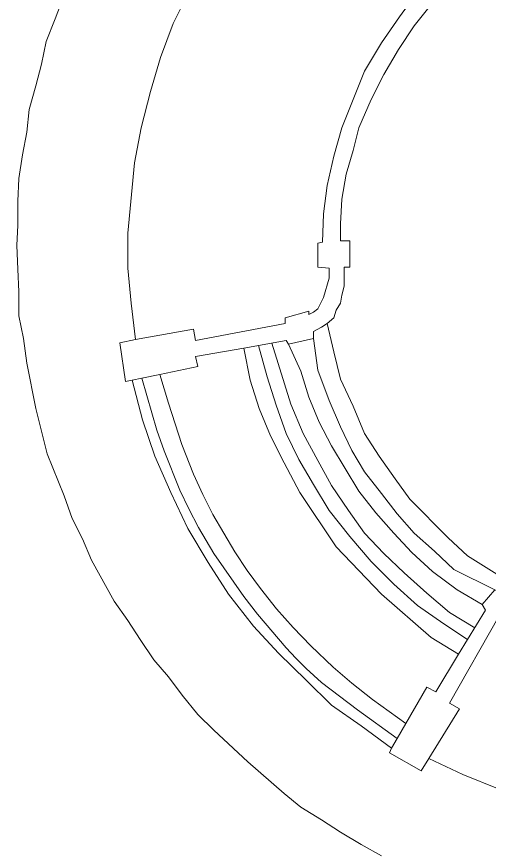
# Model space of a CAD drawing. Extents: x 528790 to 529292, y 179350 to 179856.
# Drawn here: x 529123.7 to 529144.52, y 179712.85 to 179749.7 of the extents above; entities that cross this region are included whole.
import ezdxf

# ---------------------------------------------------------------- set-up
doc = ezdxf.new("R2010")
doc.units = 0
doc.header["$LTSCALE"] = 0.6
doc.layers.add('1', color=7, linetype='Continuous', lineweight=13)
doc.layers.add('2', color=7, linetype='Continuous', lineweight=13)

msp = doc.modelspace()

# ---------------------------------------------------------------- linework, layer by layer
at = {"layer": '1'}
for points in [[(529141.9, 179716.95), (529141.55, 179716.4), (529140.15, 179717.2), (529140.25, 179717.4), (529138.9, 179718.4), (529137.6, 179719.3), (529136.5, 179720.4), (529135.25, 179721.6), (529134.15, 179722.8), (529133.05, 179724.2), (529132.15, 179725.6), (529131.25, 179727.1), (529130.5, 179728.7), (529129.8, 179730.3), (529129.25, 179731.9), (529128.8, 179733.65), (529128.5, 179733.6), (529128.25, 179735.3), (529128.95, 179735.45), (529128.75, 179737.05), (529128.6, 179738.6), (529128.6, 179740.15), (529128.9, 179743.25), (529129.2, 179744.8), (529129.6, 179746.4), (529130.05, 179747.9), (529130.6, 179749.4), (529132.05, 179752.3)], [(529132.05, 179752.3), (529130.6, 179749.4), (529130.05, 179747.9), (529129.6, 179746.4), (529129.2, 179744.8), (529128.9, 179743.25), (529128.6, 179740.15), (529128.6, 179738.6), (529128.75, 179737.05), (529128.95, 179735.45), (529131.5, 179735.9), (529131.6, 179735.4), (529135.55, 179736.15), (529135.55, 179736.4), (529136.6, 179736.7), (529136.6, 179736.55), (529136.8, 179736.65), (529137, 179736.8), (529137.25, 179737.3), (529137.5, 179738.15), (529137.5, 179738.6), (529137, 179738.65), (529137, 179739.7), (529137.2, 179739.75), (529137.25, 179741), (529137.4, 179742.25), (529137.7, 179743.55), (529138.05, 179744.8), (529139.05, 179747.3), (529139.8, 179748.55), (529140.6, 179749.7), (529141.4, 179750.8)], [(529141.4, 179750.8), (529140.6, 179749.7), (529139.8, 179748.55), (529139.05, 179747.3), (529138.05, 179744.8), (529137.7, 179743.55), (529137.4, 179742.25), (529137.25, 179741), (529137.2, 179739.75), (529137, 179739.7), (529137, 179738.65), (529137.5, 179738.6), (529137.5, 179738.15), (529137.25, 179737.3), (529137, 179736.8), (529136.8, 179736.65), (529136.6, 179736.55), (529136.6, 179736.7), (529135.55, 179736.4), (529135.55, 179736.15), (529131.6, 179735.4), (529131.5, 179735.9), (529128.95, 179735.45), (529128.25, 179735.3), (529128.5, 179733.6), (529128.8, 179733.65), (529129.226, 179733.738), (529130.022, 179733.903), (529131.7, 179734.25), (529131.6, 179734.7), (529133.72, 179735.07), (529135.6, 179735.4), (529135.7, 179735.25), (529136.8, 179735.5), (529136.8, 179735.8), (529137.15, 179736), (529137.4, 179736.15), (529137.7, 179736.4), (529137.8, 179736.75), (529138, 179737.05), (529138.05, 179737.4), (529138.15, 179737.8), (529138.15, 179738.65), (529138.4, 179738.65), (529138.4, 179739.8), (529138, 179739.8), (529138, 179740.55), (529138.05, 179741.65), (529138.25, 179742.75), (529138.55, 179743.8), (529138.8, 179744.8), (529139.35, 179746.05), (529139.9, 179747.15), (529140.55, 179748.25), (529141.25, 179749.3), (529142.6, 179751)], [(529142.6, 179751), (529141.25, 179749.3), (529140.55, 179748.25), (529139.9, 179747.15), (529139.35, 179746.05), (529138.8, 179744.8), (529138.55, 179743.8), (529138.25, 179742.75), (529138.05, 179741.65), (529138, 179740.55), (529138, 179739.8), (529138.4, 179739.8), (529138.4, 179738.65), (529138.15, 179738.65), (529138.15, 179737.8), (529138.05, 179737.4), (529138, 179737.05), (529137.8, 179736.75), (529137.7, 179736.4), (529137.4, 179736.15), (529137.7, 179734.9), (529138, 179733.7), (529138.55, 179732.5), (529139.05, 179731.3), (529139.7, 179730.3), (529140.4, 179729.3), (529141.05, 179728.4), (529142.75, 179726.7), (529143.6, 179725.9), (529145.6, 179724.65)], [(529125.75, 179750.55), (529125.4, 179749.6), (529125, 179748.6), (529124.8, 179747.6), (529124.55, 179746.65), (529124.25, 179745.6), (529124.15, 179744.6), (529123.95, 179743.6), (529123.8, 179742.55), (529123.75, 179741.55), (529123.75, 179740.5), (529123.7, 179739.6), (529123.75, 179738.55), (529123.8, 179737.55), (529123.8, 179736.5), (529124, 179735.5), (529124.15, 179734.4), (529124.55, 179732.4)], [(529124.15, 179744.6), (529124.25, 179745.6), (529124.55, 179746.65), (529124.8, 179747.6), (529125, 179748.6), (529125.4, 179749.6), (529125.75, 179750.55)], [(529139.8, 179712.65), (529138.9, 179713.15), (529138, 179713.7), (529137.15, 179714.25), (529136.25, 179714.8), (529135.5, 179715.4), (529133.9, 179716.8), (529132.4, 179718.2), (529131.7, 179718.9), (529131, 179719.75), (529130.4, 179720.55), (529129.75, 179721.3), (529129.15, 179722.2), (529128.6, 179723.05), (529128, 179723.9), (529127, 179725.7), (529126.6, 179726.65), (529126.15, 179727.55), (529125.8, 179728.55), (529125.05, 179730.4), (529124.55, 179732.4), (529124.15, 179734.4), (529124, 179735.5), (529123.8, 179736.5), (529123.8, 179737.55), (529123.75, 179738.55), (529123.7, 179739.6), (529123.75, 179740.5), (529123.75, 179741.55), (529123.8, 179742.55), (529123.95, 179743.6), (529124.15, 179744.6)], [(529145.6, 179724.65), (529143.6, 179725.9), (529142.75, 179726.7), (529141.05, 179728.4), (529140.4, 179729.3), (529139.7, 179730.3), (529139.05, 179731.3), (529138.55, 179732.5), (529138, 179733.7), (529137.7, 179734.9), (529137.4, 179736.15), (529137.15, 179736), (529136.8, 179735.8), (529136.8, 179735.5), (529135.7, 179735.25), (529135.6, 179735.4), (529133.72, 179735.07), (529134, 179733.65), (529134.4, 179732.4), (529134.9, 179731.2), (529135.5, 179730), (529136.2, 179728.7), (529137.8, 179726.3), (529139.8, 179724.2), (529142, 179722.3), (529143.21, 179721.55), (529144.4, 179723.5), (529144.25, 179723.75), (529144.8, 179724.4)], [(529124.55, 179732.4), (529125.05, 179730.4), (529125.8, 179728.55), (529126.15, 179727.55), (529126.6, 179726.65), (529127, 179725.7), (529128, 179723.9), (529128.6, 179723.05), (529129.15, 179722.2), (529129.75, 179721.3), (529130.4, 179720.55), (529131, 179719.75), (529131.7, 179718.9), (529132.4, 179718.2), (529133.9, 179716.8), (529135.5, 179715.4), (529136.25, 179714.8), (529137.15, 179714.25), (529138, 179713.7), (529138.9, 179713.15), (529139.8, 179712.65)], [(529144.8, 179724.4), (529144.25, 179723.75), (529144.4, 179723.5), (529143.21, 179721.55), (529142.2, 179719.9), (529141.8, 179720.1), (529140.879, 179718.495), (529140.496, 179717.829), (529140.25, 179717.4), (529140.15, 179717.2), (529141.55, 179716.4), (529141.9, 179716.95), (529143.25, 179719.15), (529142.8, 179719.4), (529145, 179723.25)], [(529145, 179723.25), (529142.8, 179719.4), (529143.25, 179719.15), (529141.9, 179716.95), (529143.4, 179716.25), (529145, 179715.6)], [(529146.6, 179715.05), (529145, 179715.6), (529143.4, 179716.25), (529141.9, 179716.95)]]:
    msp.add_lwpolyline(points, dxfattribs=at)
for points in [[(529143.21, 179721.55), (529142, 179722.3), (529139.8, 179724.2), (529137.8, 179726.3), (529136.2, 179728.7), (529135.5, 179730), (529134.9, 179731.2), (529134.4, 179732.4), (529134, 179733.65), (529133.72, 179735.07), (529131.6, 179734.7), (529131.7, 179734.25), (529130.022, 179733.903), (529130.398, 179732.64), (529130.689, 179731.721), (529130.994, 179730.807), (529131.5, 179729.5), (529131.911, 179728.601), (529132.359, 179727.72), (529133.325, 179726.075), (529133.877, 179725.251), (529134.462, 179724.449), (529135.169, 179723.564), (529135.905, 179722.727), (529136.68, 179721.925), (529137.67, 179720.989), (529138.497, 179720.27), (529139.4, 179719.55), (529140.879, 179718.495), (529141.8, 179720.1), (529142.2, 179719.9)], [(529140.496, 179717.829), (529138.75, 179719.1), (529137.15, 179720.3), (529136.473, 179720.923), (529136.029, 179721.373), (529135.595, 179721.833), (529134.329, 179723.328), (529133.729, 179724.11), (529132.4, 179726), (529131.723, 179727.15), (529131.296, 179727.967), (529130.9, 179728.8), (529130.203, 179730.541), (529129.893, 179731.444), (529129.226, 179733.738), (529128.8, 179733.65), (529129.25, 179731.9), (529129.8, 179730.3), (529130.5, 179728.7), (529131.25, 179727.1), (529132.15, 179725.6), (529133.05, 179724.2), (529134.15, 179722.8), (529135.25, 179721.6), (529136.5, 179720.4), (529137.6, 179719.3), (529138.9, 179718.4), (529140.25, 179717.4)], [(529140.879, 179718.495), (529139.4, 179719.55), (529138.497, 179720.27), (529137.67, 179720.989), (529136.68, 179721.925), (529135.905, 179722.727), (529135.169, 179723.564), (529134.462, 179724.449), (529133.877, 179725.251), (529133.325, 179726.075), (529132.359, 179727.72), (529131.911, 179728.601), (529131.5, 179729.5), (529130.994, 179730.807), (529130.689, 179731.721), (529130.398, 179732.64), (529130.022, 179733.903), (529129.226, 179733.738), (529129.893, 179731.444), (529130.203, 179730.541), (529130.9, 179728.8), (529131.296, 179727.967), (529131.723, 179727.15), (529132.4, 179726), (529133.729, 179724.11), (529134.329, 179723.328), (529135.595, 179721.833), (529136.029, 179721.373), (529136.473, 179720.923), (529137.15, 179720.3), (529138.75, 179719.1), (529140.496, 179717.829)]]:
    msp.add_lwpolyline(points, close=True, dxfattribs=at)
at = {"layer": '2'}
for p, q in [((529129.226, 179733.738), (529128.8, 179733.65)), ((529130.022, 179733.903), (529129.226, 179733.738)), ((529140.496, 179717.829), (529140.879, 179718.495)), ((529140.25, 179717.4), (529140.496, 179717.829))]:
    msp.add_line(p, q, dxfattribs=at)
for points in [[(529128.95, 179735.45), (529128.75, 179737.05), (529128.6, 179738.6), (529128.6, 179740.15), (529128.9, 179743.25), (529129.2, 179744.8), (529129.6, 179746.4), (529130.05, 179747.9), (529130.6, 179749.4), (529132.05, 179752.3)], [(529128.95, 179735.45), (529131.5, 179735.9), (529131.6, 179735.4), (529135.55, 179736.15), (529135.55, 179736.4), (529136.6, 179736.7), (529136.6, 179736.55), (529136.8, 179736.65), (529137, 179736.8), (529137.25, 179737.3), (529137.5, 179738.15), (529137.5, 179738.6), (529137, 179738.65), (529137, 179739.7), (529137.2, 179739.75), (529137.25, 179741), (529137.4, 179742.25), (529137.7, 179743.55), (529138.05, 179744.8), (529139.05, 179747.3), (529139.8, 179748.55), (529140.6, 179749.7), (529141.4, 179750.8), (529141.73, 179751.13)], [(529142.6, 179751), (529141.25, 179749.3), (529140.55, 179748.25), (529139.9, 179747.15), (529139.35, 179746.05), (529138.8, 179744.8), (529138.55, 179743.8), (529138.25, 179742.75), (529138.05, 179741.65), (529138, 179740.55), (529138, 179739.8), (529138.4, 179739.8), (529138.4, 179738.65), (529138.15, 179738.65), (529138.15, 179737.8), (529138.05, 179737.4), (529138, 179737.05), (529137.8, 179736.75), (529137.7, 179736.4), (529137.4, 179736.15)], [(529125.75, 179750.55), (529125.4, 179749.6), (529125, 179748.6), (529124.8, 179747.6), (529124.55, 179746.65), (529124.25, 179745.6), (529124.15, 179744.6), (529123.95, 179743.6), (529123.8, 179742.55), (529123.75, 179741.55), (529123.75, 179740.5), (529123.7, 179739.6), (529123.75, 179738.55), (529123.8, 179737.55), (529123.8, 179736.5), (529124, 179735.5), (529124.15, 179734.4), (529124.55, 179732.4), (529125.05, 179730.4), (529125.8, 179728.55), (529126.15, 179727.55), (529126.6, 179726.65), (529127, 179725.7), (529128, 179723.9), (529128.6, 179723.05), (529129.15, 179722.2), (529129.75, 179721.3), (529130.4, 179720.55), (529131, 179719.75), (529131.7, 179718.9), (529132.4, 179718.2), (529133.9, 179716.8), (529135.5, 179715.4), (529136.25, 179714.8), (529137.15, 179714.25), (529138, 179713.7), (529138.9, 179713.15), (529139.8, 179712.65)], [(529137.4, 179736.15), (529137.15, 179736), (529136.8, 179735.8), (529136.8, 179735.5), (529135.7, 179735.25), (529135.6, 179735.4), (529133.72, 179735.07)], [(529145.6, 179724.65), (529143.6, 179725.9), (529142.75, 179726.7), (529141.05, 179728.4), (529140.4, 179729.3), (529139.7, 179730.3), (529139.05, 179731.3), (529138.55, 179732.5), (529138, 179733.7), (529137.7, 179734.9), (529137.4, 179736.15)], [(529128.95, 179735.45), (529128.25, 179735.3), (529128.5, 179733.6), (529128.8, 179733.65)], [(529143.6, 179722.2), (529142.55, 179722.9), (529141.4, 179723.7), (529140.35, 179724.65), (529139.35, 179725.65), (529138.4, 179726.75), (529137.5, 179727.9), (529136.8, 179729.05), (529136.15, 179730.15), (529135.6, 179731.3), (529135.15, 179732.55), (529134.75, 179733.8), (529134.38, 179735.186)], [(529143.92, 179722.72), (529142.8, 179723.4), (529141.8, 179724.25), (529140.8, 179725.15), (529139.9, 179726), (529139.05, 179726.9), (529138.35, 179727.9), (529137.6, 179729), (529137, 179730.1), (529136.35, 179731.3), (529135.8, 179732.6), (529134.97, 179735.289)], [(529144.25, 179723.75), (529143.15, 179724.4), (529142.05, 179725.2), (529141.15, 179726.05), (529140.35, 179726.9), (529139.55, 179727.8), (529138.8, 179728.75), (529137.6, 179730.75), (529137.05, 179731.8), (529136.6, 179732.9), (529136.25, 179734.05), (529135.7, 179735.25)], [(529144.8, 179724.4), (529143, 179725.3), (529142.15, 179726.1), (529141.25, 179726.9), (529140.5, 179727.75), (529139.8, 179728.65), (529139.05, 179729.6), (529138.5, 179730.55), (529138, 179731.6), (529137.5, 179732.75), (529137, 179734.1), (529136.8, 179735.5)], [(529133.72, 179735.07), (529131.6, 179734.7), (529131.7, 179734.25), (529130.022, 179733.903)], [(529143.21, 179721.55), (529142, 179722.3), (529139.8, 179724.2), (529137.8, 179726.3), (529136.2, 179728.7), (529135.5, 179730), (529134.9, 179731.2), (529134.4, 179732.4), (529134, 179733.65), (529133.72, 179735.07)], [(529129.226, 179733.738), (529129.893, 179731.444), (529130.203, 179730.541), (529130.9, 179728.8), (529131.296, 179727.967), (529131.723, 179727.15), (529132.4, 179726), (529133.729, 179724.11), (529134.329, 179723.328), (529135.595, 179721.833), (529136.029, 179721.373), (529136.473, 179720.923), (529137.15, 179720.3), (529138.75, 179719.1), (529140.496, 179717.829)], [(529130.022, 179733.903), (529130.398, 179732.64), (529130.689, 179731.721), (529130.994, 179730.807), (529131.5, 179729.5), (529131.911, 179728.601), (529132.359, 179727.72), (529133.325, 179726.075), (529133.877, 179725.251), (529134.462, 179724.449), (529135.169, 179723.564), (529135.905, 179722.727), (529136.68, 179721.925), (529137.67, 179720.989), (529138.497, 179720.27), (529139.4, 179719.55), (529140.879, 179718.495)], [(529140.25, 179717.4), (529138.9, 179718.4), (529137.6, 179719.3), (529136.5, 179720.4), (529135.25, 179721.6), (529134.15, 179722.8), (529133.05, 179724.2), (529132.15, 179725.6), (529131.25, 179727.1), (529130.5, 179728.7), (529129.8, 179730.3), (529129.25, 179731.9), (529128.8, 179733.65)], [(529143.21, 179721.55), (529144.4, 179723.5), (529144.25, 179723.75), (529144.8, 179724.4), (529145.05, 179724.3), (529145.2, 179724.4), (529145.6, 179724.65)], [(529145, 179723.25), (529142.8, 179719.4), (529143.25, 179719.15), (529141.9, 179716.95)], [(529140.879, 179718.495), (529141.8, 179720.1), (529142.2, 179719.9), (529143.21, 179721.55)], [(529140.25, 179717.4), (529140.15, 179717.2), (529141.55, 179716.4), (529141.9, 179716.95)], [(529164.9, 179716.15), (529163.2, 179715.4), (529160.4, 179714.6), (529158.95, 179714.3), (529157.5, 179714.1), (529156, 179713.9), (529153, 179713.9), (529151.55, 179714.05), (529149.95, 179714.25), (529148.2, 179714.6), (529146.6, 179715.05), (529145, 179715.6), (529143.4, 179716.25), (529141.9, 179716.95)]]:
    msp.add_lwpolyline(points, dxfattribs=at)

doc.saveas('drawing.dxf')
